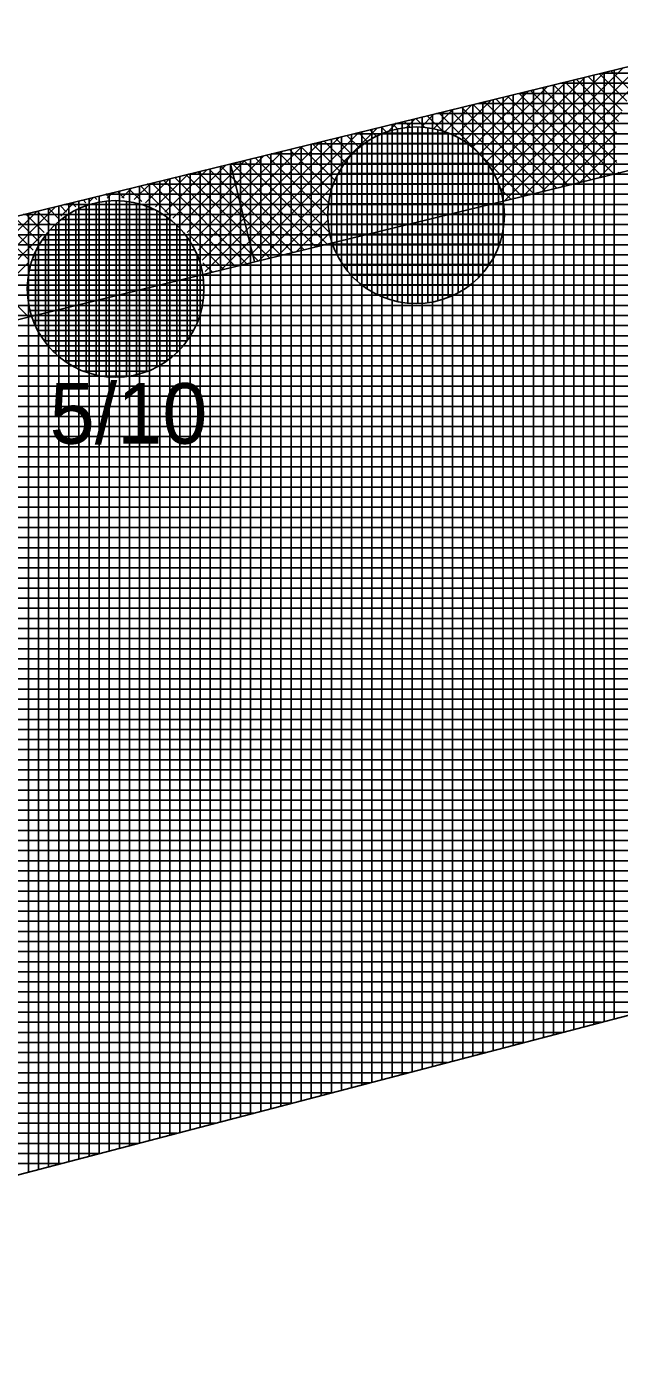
# Model space of a CAD drawing. Extents: x -565346 to -564154, y -1097386 to -1095620.
# Drawn here: x -564426.5 to -564414.77, y -1095693.57 to -1095667.06 of the extents above; entities that cross this region are included whole.
import ezdxf

# ---------------------------------------------------------------- set-up
doc = ezdxf.new("R2010")
doc.units = 0
for name, color, linetype in [('Vrstva 1', 7, 'Continuous'), ('Vrstva 13', 7, 'Continuous'), ('Vrstva 40', 7, 'Continuous'), ('Vrstva 41', 7, 'Continuous'), ('Vrstva 42', 7, 'Continuous'), ('Vrstva 43', 7, 'Continuous'), ('Vrstva 44', 7, 'Continuous')]:
    doc.layers.add(name, color=color, linetype=linetype)

msp = doc.modelspace()

# ---------------------------------------------------------------- linework, layer by layer
at = {"layer": 'Vrstva 1'}
msp.add_line((-564361.01, -1095672.63), (-564472.59, -1095701.81), dxfattribs=at)
at = {"layer": 'Vrstva 13'}
msp.add_line((-564454.33, -1095677.56), (-564394.52, -1095662.95), dxfattribs=at)
at = {"layer": 'Vrstva 41'}
for p, q in [((-564416.67, -1095670.418), (-564413.948, -1095667.696)), ((-564417.195, -1095670.094), (-564415.071, -1095667.97)), ((-564417.121, -1095670.303), (-564414.697, -1095667.879)), ((-564417.045, -1095670.51), (-564414.322, -1095667.787)), ((-564414.62, -1095668.534), (-564415.161, -1095667.992)), ((-564414.511, -1095668.359), (-564414.934, -1095667.937)), ((-564417.536, -1095669.587), (-564416.194, -1095668.244)), ((-564417.405, -1095669.739), (-564415.819, -1095668.153)), ((-564417.291, -1095669.907), (-564415.445, -1095668.061)), ((-564414.82, -1095669.747), (-564416.298, -1095668.27)), ((-564414.851, -1095669.433), (-564416.07, -1095668.214)), ((-564414.831, -1095669.17), (-564415.843, -1095668.159)), ((-564414.783, -1095668.936), (-564415.616, -1095668.103)), ((-564414.711, -1095668.725), (-564415.388, -1095668.048)), ((-564418.026, -1095669.228), (-564417.316, -1095668.519)), ((-564417.846, -1095669.331), (-564416.942, -1095668.427)), ((-564417.683, -1095669.451), (-564416.568, -1095668.336)), ((-564415.781, -1095670.201), (-564417.434, -1095668.547)), ((-564415.554, -1095670.145), (-564417.207, -1095668.492)), ((-564415.326, -1095670.09), (-564416.98, -1095668.436)), ((-564415.099, -1095670.034), (-564416.752, -1095668.381)), ((-564414.872, -1095669.979), (-564416.525, -1095668.325)), ((-564418.7, -1095669.053), (-564418.439, -1095668.793)), ((-564418.265, -1095669.131), (-564418.571, -1095668.825)), ((-564418.447, -1095669.084), (-564418.065, -1095668.701)), ((-564416.69, -1095670.423), (-564418.344, -1095668.769)), ((-564418.226, -1095669.145), (-564417.691, -1095668.61)), ((-564416.463, -1095670.367), (-564418.116, -1095668.714)), ((-564416.235, -1095670.312), (-564417.889, -1095668.658)), ((-564416.008, -1095670.256), (-564417.662, -1095668.603)), ((-564416.296, -1095670.327), (-564414.722, -1095668.753)), ((-564422.285, -1095671.79), (-564419.562, -1095669.067)), ((-564419.377, -1095669.15), (-564419.48, -1095669.047)), ((-564419.354, -1095669.141), (-564419.188, -1095668.976)), ((-564419.158, -1095669.086), (-564419.253, -1095668.992)), ((-564418.907, -1095669.054), (-564419.025, -1095668.936)), ((-564418.989, -1095669.06), (-564418.813, -1095668.884)), ((-564418.621, -1095669.057), (-564418.798, -1095668.881)), ((-564423.029, -1095671.685), (-564420.685, -1095669.341)), ((-564422.971, -1095671.91), (-564420.311, -1095669.25)), ((-564422.659, -1095671.881), (-564419.936, -1095669.159)), ((-564420.191, -1095669.75), (-564420.617, -1095669.325)), ((-564420.062, -1095669.597), (-564420.389, -1095669.269)), ((-564419.916, -1095669.46), (-564420.162, -1095669.214)), ((-564419.754, -1095669.339), (-564419.935, -1095669.158)), ((-564419.575, -1095669.235), (-564419.707, -1095669.103)), ((-564415.922, -1095670.235), (-564414.826, -1095669.14)), ((-564423.327, -1095671.135), (-564421.808, -1095669.616)), ((-564423.21, -1095671.301), (-564421.433, -1095669.524)), ((-564423.11, -1095671.484), (-564421.059, -1095669.433)), ((-564420.539, -1095670.817), (-564421.753, -1095669.602)), ((-564420.521, -1095670.552), (-564421.526, -1095669.547)), ((-564420.471, -1095670.318), (-564421.299, -1095669.491)), ((-564420.398, -1095670.109), (-564421.071, -1095669.436)), ((-564420.305, -1095669.919), (-564420.844, -1095669.38)), ((-564415.548, -1095670.144), (-564414.851, -1095669.447)), ((-564423.772, -1095670.732), (-564422.93, -1095669.89)), ((-564423.608, -1095670.85), (-564422.556, -1095669.798)), ((-564423.46, -1095670.985), (-564422.182, -1095669.707)), ((-564421.236, -1095671.534), (-564422.89, -1095669.88)), ((-564421.009, -1095671.478), (-564422.663, -1095669.824)), ((-564420.782, -1095671.422), (-564422.435, -1095669.769)), ((-564420.554, -1095671.367), (-564422.208, -1095669.713)), ((-564420.506, -1095671.133), (-564421.981, -1095669.658)), ((-564415.173, -1095670.052), (-564414.827, -1095669.706)), ((-564424.153, -1095670.547), (-564423.679, -1095670.073)), ((-564423.954, -1095670.63), (-564423.305, -1095669.981)), ((-564422.146, -1095671.756), (-564423.799, -1095670.102)), ((-564421.918, -1095671.7), (-564423.572, -1095670.047)), ((-564421.691, -1095671.645), (-564423.344, -1095669.991)), ((-564421.464, -1095671.589), (-564423.117, -1095669.936)), ((-564414.799, -1095669.961), (-564414.776, -1095669.938)), ((-564424.863, -1095670.452), (-564424.936, -1095670.38)), ((-564424.909, -1095670.455), (-564424.802, -1095670.347)), ((-564424.578, -1095670.455), (-564424.708, -1095670.324)), ((-564424.624, -1095670.452), (-564424.427, -1095670.256)), ((-564424.226, -1095670.524), (-564424.481, -1095670.269)), ((-564424.374, -1095670.485), (-564424.053, -1095670.164)), ((-564423.653, -1095670.814), (-564424.254, -1095670.213)), ((-564422.373, -1095671.811), (-564424.026, -1095670.158)), ((-564421.91, -1095671.698), (-564420.447, -1095670.234)), ((-564416.917, -1095670.478), (-564417.131, -1095670.265)), ((-564428.491, -1095673.187), (-564425.925, -1095670.621)), ((-564425.879, -1095670.85), (-564426.072, -1095670.657)), ((-564425.715, -1095670.732), (-564425.845, -1095670.602)), ((-564425.831, -1095670.811), (-564425.55, -1095670.53)), ((-564425.534, -1095670.63), (-564425.618, -1095670.546)), ((-564425.334, -1095670.547), (-564425.39, -1095670.491)), ((-564425.261, -1095670.524), (-564425.176, -1095670.438)), ((-564425.113, -1095670.485), (-564425.163, -1095670.435)), ((-564421.536, -1095671.607), (-564420.528, -1095670.599)), ((-564428.557, -1095672.971), (-564426.299, -1095670.713)), ((-564426.459, -1095671.685), (-564427.209, -1095670.935)), ((-564426.378, -1095671.483), (-564426.982, -1095670.879)), ((-564426.278, -1095671.3), (-564426.754, -1095670.824)), ((-564426.161, -1095671.134), (-564426.527, -1095670.768)), ((-564426.028, -1095670.985), (-564426.3, -1095670.713)), ((-564421.162, -1095671.515), (-564420.535, -1095670.888)), ((-564428.273, -1095673.253), (-564426.187, -1095671.167)), ((-564426.464, -1095672.811), (-564428.118, -1095671.157)), ((-564422.6, -1095671.867), (-564423.304, -1095671.163)), ((-564420.787, -1095671.424), (-564420.504, -1095671.141)), ((-564427.899, -1095673.161), (-564426.474, -1095671.737)), ((-564422.827, -1095671.922), (-564423.014, -1095671.736))]:
    msp.add_line(p, q, dxfattribs=at)
at = {"layer": 'Vrstva 42'}
msp.add_line((-564422.471, -1095669.778), (-564421.996, -1095671.719), dxfattribs=at)
msp.add_lwpolyline([(-564707.989, -1095755.399), (-564707.577, -1095757.356), (-564692.663, -1095754.203), (-564630.833, -1095733.073), (-564590.007, -1095716.981), (-564573.006, -1095706.742), (-564516.181, -1095692.846), (-564453.911, -1095679.516), (-564393.952, -1095664.868), (-564326.83, -1095645.13), (-564326.21, -1095642.73), (-564394.52, -1095662.95), (-564454.33, -1095677.56), (-564516.6, -1095690.89), (-564574.04, -1095705.03), (-564590.74, -1095715.12), (-564631.48, -1095731.18), (-564693.31, -1095752.31)], close=True, dxfattribs=at)
at = {"layer": 'Vrstva 43'}
for p, q in [((-564415.27, -1095668.019), (-564415.27, -1095686.82)), ((-564347.02, -1095667.98), (-564415.112, -1095667.98)), ((-564415.07, -1095667.97), (-564415.07, -1095686.768)), ((-564414.87, -1095667.921), (-564414.87, -1095686.715)), ((-564416.27, -1095668.263), (-564416.27, -1095687.081)), ((-564416.07, -1095668.214), (-564416.07, -1095687.029)), ((-564347.621, -1095668.18), (-564415.93, -1095668.18)), ((-564415.87, -1095668.165), (-564415.87, -1095686.977)), ((-564415.67, -1095668.116), (-564415.67, -1095686.924)), ((-564415.47, -1095668.068), (-564415.47, -1095686.872)), ((-564417.47, -1095668.556), (-564417.47, -1095687.395)), ((-564417.27, -1095668.507), (-564417.27, -1095687.343)), ((-564417.07, -1095668.458), (-564417.07, -1095687.291)), ((-564416.87, -1095668.41), (-564416.87, -1095687.238)), ((-564348.223, -1095668.38), (-564416.749, -1095668.38)), ((-564416.67, -1095668.361), (-564416.67, -1095687.186)), ((-564416.47, -1095668.312), (-564416.47, -1095687.134)), ((-564418.47, -1095668.8), (-564418.47, -1095687.657)), ((-564349.427, -1095668.78), (-564418.387, -1095668.78)), ((-564418.27, -1095668.751), (-564418.27, -1095687.604)), ((-564418.07, -1095668.703), (-564418.07, -1095687.552)), ((-564417.87, -1095668.654), (-564417.87, -1095687.5)), ((-564417.67, -1095668.605), (-564417.67, -1095687.448)), ((-564348.825, -1095668.58), (-564417.568, -1095668.58)), ((-564419.67, -1095669.093), (-564419.67, -1095687.971)), ((-564419.47, -1095669.045), (-564419.47, -1095687.918)), ((-564419.27, -1095668.996), (-564419.27, -1095687.866)), ((-564350.028, -1095668.98), (-564419.205, -1095668.98)), ((-564419.07, -1095668.947), (-564419.07, -1095687.814)), ((-564418.87, -1095668.898), (-564418.87, -1095687.761)), ((-564418.67, -1095668.849), (-564418.67, -1095687.709)), ((-564420.67, -1095669.338), (-564420.67, -1095688.232)), ((-564420.47, -1095669.289), (-564420.47, -1095688.18)), ((-564420.27, -1095669.24), (-564420.27, -1095688.127)), ((-564420.07, -1095669.191), (-564420.07, -1095688.075)), ((-564350.63, -1095669.18), (-564420.024, -1095669.18)), ((-564419.87, -1095669.142), (-564419.87, -1095688.023)), ((-564421.67, -1095669.582), (-564421.67, -1095688.494)), ((-564351.834, -1095669.58), (-564421.662, -1095669.58)), ((-564421.47, -1095669.533), (-564421.47, -1095688.441)), ((-564421.27, -1095669.484), (-564421.27, -1095688.389)), ((-564421.07, -1095669.435), (-564421.07, -1095688.337)), ((-564420.87, -1095669.387), (-564420.87, -1095688.284)), ((-564351.232, -1095669.38), (-564420.843, -1095669.38)), ((-564422.87, -1095669.875), (-564422.87, -1095688.807)), ((-564422.67, -1095669.826), (-564422.67, -1095688.755)), ((-564352.435, -1095669.78), (-564422.48, -1095669.78)), ((-564422.47, -1095669.777), (-564422.47, -1095688.703)), ((-564422.27, -1095669.729), (-564422.27, -1095688.65)), ((-564422.07, -1095669.68), (-564422.07, -1095688.598)), ((-564421.87, -1095669.631), (-564421.87, -1095688.546)), ((-564423.87, -1095670.119), (-564423.87, -1095689.069)), ((-564423.67, -1095670.071), (-564423.67, -1095689.017)), ((-564423.47, -1095670.022), (-564423.47, -1095688.964)), ((-564353.037, -1095669.98), (-564423.299, -1095669.98)), ((-564423.27, -1095669.973), (-564423.27, -1095688.912)), ((-564423.07, -1095669.924), (-564423.07, -1095688.86)), ((-564425.07, -1095670.413), (-564425.07, -1095689.383)), ((-564354.24, -1095670.38), (-564424.937, -1095670.38)), ((-564424.87, -1095670.364), (-564424.87, -1095689.33)), ((-564424.67, -1095670.315), (-564424.67, -1095689.278)), ((-564424.47, -1095670.266), (-564424.47, -1095689.226)), ((-564424.27, -1095670.217), (-564424.27, -1095689.174)), ((-564353.639, -1095670.18), (-564424.118, -1095670.18)), ((-564424.07, -1095670.168), (-564424.07, -1095689.121)), ((-564426.07, -1095670.657), (-564426.07, -1095689.644)), ((-564425.87, -1095670.608), (-564425.87, -1095689.592)), ((-564354.842, -1095670.58), (-564425.755, -1095670.58)), ((-564425.67, -1095670.559), (-564425.67, -1095689.54)), ((-564425.47, -1095670.51), (-564425.47, -1095689.487)), ((-564425.27, -1095670.461), (-564425.27, -1095689.435)), ((-564355.444, -1095670.78), (-564426.574, -1095670.78)), ((-564426.47, -1095670.755), (-564426.47, -1095689.749)), ((-564426.27, -1095670.706), (-564426.27, -1095689.697)), ((-564356.647, -1095671.18), (-564428.212, -1095671.18)), ((-564356.046, -1095670.98), (-564427.393, -1095670.98)), ((-564357.249, -1095671.38), (-564429.03, -1095671.38)), ((-564357.851, -1095671.58), (-564429.849, -1095671.58)), ((-564359.054, -1095671.98), (-564431.487, -1095671.98)), ((-564358.453, -1095671.78), (-564430.668, -1095671.78)), ((-564359.656, -1095672.18), (-564432.306, -1095672.18)), ((-564360.258, -1095672.38), (-564433.124, -1095672.38)), ((-564361.584, -1095672.78), (-564434.762, -1095672.78)), ((-564360.86, -1095672.58), (-564433.943, -1095672.58)), ((-564362.348, -1095672.98), (-564435.581, -1095672.98)), ((-564363.113, -1095673.18), (-564436.399, -1095673.18)), ((-564364.643, -1095673.58), (-564438.037, -1095673.58)), ((-564363.878, -1095673.38), (-564437.218, -1095673.38)), ((-564365.407, -1095673.78), (-564438.856, -1095673.78)), ((-564366.172, -1095673.98), (-564439.674, -1095673.98)), ((-564367.702, -1095674.38), (-564441.312, -1095674.38)), ((-564366.937, -1095674.18), (-564440.493, -1095674.18)), ((-564368.467, -1095674.58), (-564442.131, -1095674.58)), ((-564369.231, -1095674.78), (-564442.949, -1095674.78)), ((-564370.761, -1095675.18), (-564444.587, -1095675.18)), ((-564369.996, -1095674.98), (-564443.768, -1095674.98)), ((-564371.526, -1095675.38), (-564445.406, -1095675.38)), ((-564372.29, -1095675.58), (-564446.224, -1095675.58)), ((-564373.82, -1095675.98), (-564447.862, -1095675.98)), ((-564373.055, -1095675.78), (-564447.043, -1095675.78)), ((-564374.585, -1095676.18), (-564448.681, -1095676.18)), ((-564375.349, -1095676.38), (-564449.499, -1095676.38)), ((-564376.879, -1095676.78), (-564451.137, -1095676.78)), ((-564376.114, -1095676.58), (-564450.318, -1095676.58)), ((-564377.644, -1095676.98), (-564451.956, -1095676.98)), ((-564378.409, -1095677.18), (-564452.774, -1095677.18)), ((-564379.938, -1095677.58), (-564454.423, -1095677.58)), ((-564379.173, -1095677.38), (-564453.593, -1095677.38)), ((-564380.703, -1095677.78), (-564455.358, -1095677.78)), ((-564381.468, -1095677.98), (-564456.292, -1095677.98)), ((-564382.232, -1095678.18), (-564457.226, -1095678.18)), ((-564383.762, -1095678.58), (-564459.095, -1095678.58)), ((-564382.997, -1095678.38), (-564458.161, -1095678.38)), ((-564384.527, -1095678.78), (-564460.029, -1095678.78)), ((-564385.291, -1095678.98), (-564460.963, -1095678.98)), ((-564386.821, -1095679.38), (-564462.832, -1095679.38)), ((-564386.056, -1095679.18), (-564461.898, -1095679.18)), ((-564387.586, -1095679.58), (-564463.766, -1095679.58)), ((-564388.351, -1095679.78), (-564464.701, -1095679.78)), ((-564389.88, -1095680.18), (-564466.569, -1095680.18)), ((-564389.115, -1095679.98), (-564465.635, -1095679.98)), ((-564390.645, -1095680.38), (-564467.503, -1095680.38)), ((-564391.41, -1095680.58), (-564468.438, -1095680.58)), ((-564392.939, -1095680.98), (-564470.306, -1095680.98)), ((-564392.174, -1095680.78), (-564469.372, -1095680.78)), ((-564393.704, -1095681.18), (-564471.241, -1095681.18)), ((-564394.469, -1095681.38), (-564472.175, -1095681.38)), ((-564395.998, -1095681.78), (-564474.043, -1095681.78)), ((-564395.233, -1095681.58), (-564473.109, -1095681.58)), ((-564396.763, -1095681.98), (-564474.978, -1095681.98)), ((-564397.528, -1095682.18), (-564475.912, -1095682.18)), ((-564399.057, -1095682.58), (-564477.781, -1095682.58)), ((-564398.293, -1095682.38), (-564476.846, -1095682.38)), ((-564399.822, -1095682.78), (-564478.715, -1095682.78)), ((-564400.587, -1095682.98), (-564479.649, -1095682.98)), ((-564402.116, -1095683.38), (-564481.518, -1095683.38)), ((-564401.352, -1095683.18), (-564480.583, -1095683.18)), ((-564402.881, -1095683.58), (-564482.452, -1095683.58)), ((-564403.646, -1095683.78), (-564483.386, -1095683.78)), ((-564405.175, -1095684.18), (-564485.255, -1095684.18)), ((-564404.411, -1095683.98), (-564484.321, -1095683.98)), ((-564405.94, -1095684.38), (-564486.189, -1095684.38)), ((-564406.705, -1095684.58), (-564487.123, -1095684.58)), ((-564408.235, -1095684.98), (-564488.992, -1095684.98)), ((-564407.47, -1095684.78), (-564488.058, -1095684.78)), ((-564408.999, -1095685.18), (-564489.926, -1095685.18)), ((-564409.764, -1095685.38), (-564490.86, -1095685.38)), ((-564411.294, -1095685.78), (-564492.729, -1095685.78)), ((-564410.529, -1095685.58), (-564491.795, -1095685.58)), ((-564412.058, -1095685.98), (-564493.663, -1095685.98)), ((-564412.823, -1095686.18), (-564494.598, -1095686.18)), ((-564414.353, -1095686.58), (-564496.466, -1095686.58)), ((-564413.588, -1095686.38), (-564495.532, -1095686.38)), ((-564415.118, -1095686.78), (-564497.4, -1095686.78)), ((-564415.882, -1095686.98), (-564498.335, -1095686.98)), ((-564417.412, -1095687.38), (-564500.203, -1095687.38)), ((-564416.647, -1095687.18), (-564499.269, -1095687.18)), ((-564418.177, -1095687.58), (-564501.138, -1095687.58)), ((-564418.941, -1095687.78), (-564502.072, -1095687.78)), ((-564420.471, -1095688.18), (-564503.94, -1095688.18)), ((-564419.706, -1095687.98), (-564503.006, -1095687.98)), ((-564421.236, -1095688.38), (-564504.875, -1095688.38)), ((-564422, -1095688.58), (-564505.809, -1095688.58)), ((-564423.53, -1095688.98), (-564507.678, -1095688.98)), ((-564422.765, -1095688.78), (-564506.743, -1095688.78)), ((-564424.295, -1095689.18), (-564508.612, -1095689.18)), ((-564425.06, -1095689.38), (-564509.546, -1095689.38)), ((-564425.824, -1095689.58), (-564510.48, -1095689.58))]:
    msp.add_line(p, q, dxfattribs=at)
msp.add_lwpolyline([(-564584.17, -1095730.99), (-564361.01, -1095672.63), (-564329.81, -1095662.26), (-564326.21, -1095642.73), (-564394.52, -1095662.95), (-564454.33, -1095677.56), (-564516.6, -1095690.89), (-564574.04, -1095705.03), (-564590.74, -1095715.12), (-564631.48, -1095731.18), (-564693.31, -1095752.31), (-564772.2, -1095768.91), (-564879.81, -1095788.15), (-565039.47, -1095811.86), (-565040.85, -1095849.94), (-565025.81, -1095848.33), (-565025.24, -1095824.91), (-564877.52, -1095802.97), (-564694, -1095767.75), (-564603.8, -1095739.23), (-564594.74, -1095734.52)], close=True, dxfattribs=at)
at = {"layer": 'Vrstva 44'}
for p, q in [((-564419.16, -1095669.085), (-564419.16, -1095672.505)), ((-564418.96, -1095669.053), (-564418.96, -1095672.534)), ((-564418.76, -1095669.045), (-564418.76, -1095672.542)), ((-564418.56, -1095669.061), (-564418.56, -1095672.527)), ((-564419.76, -1095669.337), (-564419.76, -1095672.252)), ((-564419.56, -1095669.221), (-564419.56, -1095672.366)), ((-564418.145, -1095669.17), (-564419.444, -1095669.17)), ((-564419.36, -1095669.14), (-564419.36, -1095672.448)), ((-564418.36, -1095669.101), (-564418.36, -1095672.489)), ((-564418.16, -1095669.165), (-564418.16, -1095672.424)), ((-564417.96, -1095669.256), (-564417.96, -1095672.33)), ((-564417.545, -1095669.57), (-564420.042, -1095669.57)), ((-564419.96, -1095669.491), (-564419.96, -1095672.097)), ((-564417.78, -1095669.37), (-564419.808, -1095669.37)), ((-564417.76, -1095669.385), (-564417.76, -1095672.205)), ((-564417.56, -1095669.554), (-564417.56, -1095672.032)), ((-564417.377, -1095669.77), (-564420.213, -1095669.77)), ((-564420.16, -1095669.703), (-564420.16, -1095671.885)), ((-564417.36, -1095669.792), (-564417.36, -1095671.794)), ((-564420.36, -1095670.016), (-564420.36, -1095671.571)), ((-564417.251, -1095669.97), (-564420.336, -1095669.97)), ((-564417.098, -1095670.37), (-564420.492, -1095670.37)), ((-564417.161, -1095670.17), (-564420.428, -1095670.17)), ((-564417.16, -1095670.174), (-564417.16, -1095671.418)), ((-564423.984, -1095670.68), (-564425.507, -1095670.68)), ((-564425.33, -1095670.607), (-564425.33, -1095673.901)), ((-564425.13, -1095670.549), (-564425.13, -1095673.961)), ((-564424.93, -1095670.515), (-564424.93, -1095673.993)), ((-564424.73, -1095670.505), (-564424.73, -1095674.002)), ((-564424.53, -1095670.518), (-564424.53, -1095673.989)), ((-564424.33, -1095670.556), (-564424.33, -1095673.953)), ((-564424.13, -1095670.617), (-564424.13, -1095673.892)), ((-564417.059, -1095670.57), (-564420.528, -1095670.57)), ((-564423.662, -1095670.88), (-564425.827, -1095670.88)), ((-564425.73, -1095670.81), (-564425.73, -1095673.698)), ((-564425.53, -1095670.691), (-564425.53, -1095673.817)), ((-564423.93, -1095670.706), (-564423.93, -1095673.801)), ((-564423.73, -1095670.83), (-564423.73, -1095673.678)), ((-564417.045, -1095670.77), (-564420.542, -1095670.77)), ((-564426.13, -1095671.188), (-564426.13, -1095673.319)), ((-564423.449, -1095671.08), (-564426.041, -1095671.08)), ((-564425.93, -1095670.968), (-564425.93, -1095673.539)), ((-564423.53, -1095670.995), (-564423.53, -1095673.512)), ((-564417.055, -1095670.97), (-564420.533, -1095670.97)), ((-564417.087, -1095671.17), (-564420.502, -1095671.17)), ((-564423.177, -1095671.48), (-564426.312, -1095671.48)), ((-564423.291, -1095671.28), (-564426.196, -1095671.28)), ((-564423.33, -1095671.226), (-564423.33, -1095673.283)), ((-564417.143, -1095671.37), (-564420.446, -1095671.37)), ((-564423.092, -1095671.68), (-564426.397, -1095671.68)), ((-564426.33, -1095671.514), (-564426.33, -1095672.992)), ((-564423.13, -1095671.581), (-564423.13, -1095672.925)), ((-564417.226, -1095671.57), (-564420.361, -1095671.57)), ((-564423.035, -1095671.88), (-564426.452, -1095671.88)), ((-564417.344, -1095671.77), (-564420.245, -1095671.77)), ((-564417.498, -1095671.97), (-564420.088, -1095671.97)), ((-564423.004, -1095672.08), (-564426.484, -1095672.08)), ((-564417.715, -1095672.17), (-564419.875, -1095672.17)), ((-564422.996, -1095672.28), (-564426.492, -1095672.28)), ((-564423.011, -1095672.48), (-564426.479, -1095672.48)), ((-564418.033, -1095672.37), (-564419.551, -1095672.37)), ((-564423.048, -1095672.68), (-564426.441, -1095672.68)), ((-564423.111, -1095672.88), (-564426.376, -1095672.88)), ((-564423.204, -1095673.08), (-564426.285, -1095673.08)), ((-564423.328, -1095673.28), (-564426.161, -1095673.28)), ((-564423.498, -1095673.48), (-564425.991, -1095673.48)), ((-564423.732, -1095673.68), (-564425.755, -1095673.68)), ((-564424.101, -1095673.88), (-564425.39, -1095673.88))]:
    msp.add_line(p, q, dxfattribs=at)
for centre in [(-564418.794, -1095670.794), (-564424.744, -1095672.254)]:
    msp.add_circle(centre, 1.75, dxfattribs=at)

# ---------------------------------------------------------------- texts
at = {"layer": 'Vrstva 40'}
msp.add_text('5/10', height=1.2, dxfattribs=at).set_placement((-564426.05, -1095675.32))

doc.saveas('drawing.dxf')
